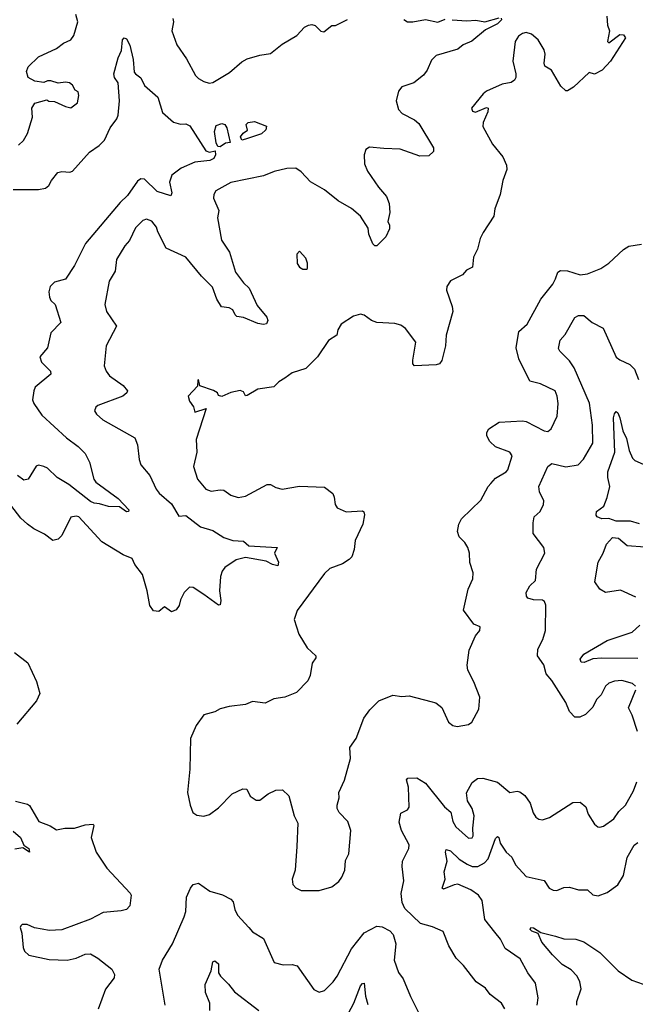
# Model space of a CAD drawing. Extents: x 2133489 to 2292442, y 756223 to 916462.
# Tile 263 of 463: x 2201871 to 2205291, y 876269 to 881736. Entities that reach past the tile are written whole.
import ezdxf

# ---------------------------------------------------------------- set-up
doc = ezdxf.new("R2010")
doc.units = 0

msp = doc.modelspace()

# ---------------------------------------------------------------- linework, layer by layer
at = {"layer": '0CON20XD'}
for points in [[(2201865, 881040), (2201892.5, 881065), (2201915.5, 881105), (2201942, 881195), (2201938, 881245), (2201955, 881273.3), (2202021.7, 881291.7), (2202033.6, 881283.6), (2202065, 881282.5), (2202125, 881253.3), (2202155, 881247.5), (2202192.5, 881275), (2202200, 881315), (2202196.2, 881336.2), (2202180, 881345), (2202165, 881372.5), (2202147.5, 881385), (2202125, 881390), (2202085, 881383.3), (2202045, 881396), (2202025, 881396.2), (2202005, 881387.5), (2201955, 881393.8), (2201918, 881415), (2201908.6, 881448.6), (2201917.8, 881475), (2201975, 881530.5), (2202075, 881576.9), (2202115, 881605.7), (2202156.2, 881625), (2202171.7, 881648.3), (2202193.3, 881725), (2202183.8, 881765)], [(2205132.9, 881755), (2205137.5, 881705), (2205147.5, 881675), (2205137.5, 881615), (2205145, 881607.5), (2205205, 881653.3), (2205225, 881652.5), (2205236.7, 881635), (2205153.8, 881505), (2205106.7, 881455), (2205065, 881433.3), (2205035, 881442.5), (2204948.3, 881361.7), (2204915, 881341.2), (2204905, 881341.2), (2204877.7, 881367.7), (2204826.4, 881456.4), (2204788.5, 881478.5), (2204784.6, 881495), (2204790.5, 881545), (2204785, 881568.8), (2204752.5, 881625), (2204714.1, 881655.9), (2204685, 881664.4), (2204665, 881660), (2204642, 881645), (2204624.4, 881615), (2204610.8, 881505), (2204628, 881435), (2204628, 881415), (2204620.5, 881399.5), (2204602.3, 881387.7), (2204551.2, 881378.8), (2204465, 881339.2), (2204446.2, 881325), (2204382, 881245), (2204387.3, 881227.3), (2204402.6, 881222.6), (2204465, 881248.9), (2204474.3, 881244.3), (2204472, 881225), (2204445.4, 881165), (2204445, 881143.3), (2204497.5, 881045), (2204555.7, 880975), (2204575, 880927.5), (2204577.5, 880905), (2204555, 880842.5), (2204540.6, 880765), (2204511.2, 880685), (2204506.2, 880645), (2204445.8, 880555), (2204429.7, 880520.3), (2204415, 880462.5), (2204393.2, 880416.8), (2204387.1, 880362.9), (2204354.3, 880345.7), (2204330.5, 880319.5), (2204265, 880286.2), (2204244, 880255), (2204242.5, 880235), (2204273.3, 880143.3), (2204276.9, 880115), (2204240.6, 879985), (2204236.7, 879925), (2204215.7, 879844.3), (2204204.1, 879825.9), (2204185, 879820), (2204064.2, 879814.2), (2204056.2, 879826.2), (2204056, 879845), (2204072, 879945), (2204015, 880022), (2203989.1, 880039.1), (2203955, 880049.2), (2203854.5, 880054.5), (2203825, 880065.7), (2203785, 880095.6), (2203765, 880101.1), (2203725, 880089.2), (2203657.9, 880045), (2203637.8, 880015), (2203633.8, 879985), (2203586.7, 879955), (2203525.6, 879864.4), (2203460.3, 879799.7), (2203385, 879776), (2203344, 879745), (2203311.2, 879725), (2203282.7, 879697.3), (2203194.5, 879685.5), (2203135, 879650), (2203125, 879647.5), (2203115, 879670), (2203096.4, 879676.4), (2203043.3, 879666.7), (2202995, 879643.8), (2202975, 879650), (2202970, 879665), (2202947.7, 879677.7), (2202872.5, 879702.5), (2202865, 879737.5), (2202860, 879735), (2202858.3, 879701.7), (2202806.7, 879645), (2202815, 879617.5), (2202837, 879587), (2202845, 879557.5), (2202907.5, 879577.5), (2202850.9, 879405), (2202854.4, 879335), (2202836.2, 879255), (2202859.4, 879185), (2202905, 879129.2), (2202935, 879118.1), (2202985, 879126.7), (2203005, 879124.4), (2203045, 879095.6), (2203085, 879083.1), (2203125, 879091.4), (2203245.9, 879155.9), (2203265, 879156), (2203295, 879138), (2203329.2, 879129.2), (2203425, 879145.5), (2203565, 879140), (2203610, 879105), (2203618.8, 879085), (2203623.3, 879045), (2203635, 879026.7), (2203685, 879004.2), (2203775, 879010), (2203783.8, 879003.8), (2203787.5, 878987.5), (2203778.2, 878935), (2203734.5, 878845), (2203730, 878795), (2203715.6, 878754.4), (2203701.7, 878738.3), (2203664.5, 878715.5), (2203595, 878688.8), (2203565, 878662), (2203413.4, 878456.6), (2203396.2, 878405), (2203422.5, 878325), (2203468.7, 878248.7), (2203517.1, 878205), (2203516.3, 878193.7), (2203496.8, 878163.2), (2203484.3, 878095), (2203472.5, 878065), (2203409.4, 878000.6), (2203345, 877974.3), (2203282.5, 877965), (2203235, 877940.8), (2203165, 877950.8), (2203125, 877934.2), (2203035, 877923.3), (2202985, 877910), (2202955, 877892.5), (2202893.6, 877876.4), (2202851.7, 877818.3), (2202820, 877745), (2202816.2, 877575), (2202803.8, 877445), (2202818, 877375), (2202833.3, 877335), (2202855, 877318.8), (2202893.9, 877313.9), (2202925, 877323.8), (2202975, 877361.2), (2203051.2, 877438.8), (2203110, 877465), (2203133, 877463), (2203152.5, 877425), (2203185, 877403.3), (2203205, 877403.3), (2203251.9, 877438.1), (2203295, 877458.8), (2203330.7, 877460.7), (2203366.8, 877426.8), (2203395.6, 877315.6), (2203416, 877275), (2203411.4, 877145), (2203400.8, 877015), (2203384.2, 876965), (2203389.2, 876935), (2203405, 876916), (2203435, 876901.2), (2203535, 876901.2), (2203605, 876922.5), (2203645, 876952), (2203661.4, 876975), (2203677.5, 877015), (2203682.1, 877067.9), (2203700, 877105), (2203710.6, 877235), (2203694.2, 877285), (2203646, 877335), (2203635, 877357.5), (2203634.3, 877375), (2203646.9, 877415), (2203644.4, 877445), (2203676.3, 877513.7), (2203709.2, 877635), (2203705.6, 877695), (2203740.8, 877745), (2203782.6, 877857.4), (2203816.2, 877905), (2203865.9, 877954.1), (2203945, 877985.8), (2203995, 877978), (2204035, 877982), (2204155, 877951.2), (2204183.6, 877943.6), (2204216.4, 877916.4), (2204253.3, 877835), (2204278.3, 877818.3), (2204301.7, 877811.7), (2204365, 877823.8), (2204383.3, 877835), (2204421.2, 877908.8), (2204427.8, 877975), (2204395, 878060), (2204360, 878125), (2204357, 878153), (2204367.5, 878235), (2204404.1, 878315.9), (2204427.5, 878345), (2204430, 878365), (2204395, 878380), (2204337, 878457), (2204361.9, 878575), (2204388.3, 878631.7), (2204391.4, 878665), (2204372.1, 878722.1), (2204370, 878775), (2204360.6, 878805), (2204345, 878833.8), (2204312.5, 878865), (2204303.1, 878895), (2204311.4, 878935), (2204325.7, 878964.3), (2204432.3, 879067.7), (2204474, 879145), (2204489.1, 879160.9), (2204515, 879191.2), (2204573.3, 879225), (2204583, 879237), (2204607.1, 879315), (2204595, 879335.8), (2204515, 879364.2), (2204483.8, 879395), (2204466.4, 879426.4), (2204466.7, 879445), (2204476.7, 879465), (2204535, 879502), (2204665, 879508.1), (2204685, 879504.4), (2204785, 879453.1), (2204805, 879449.2), (2204824, 879465), (2204858, 879535), (2204862, 879605), (2204857.5, 879645), (2204845.8, 879675), (2204764.4, 879714.4), (2204705, 879728.8), (2204645, 879853.8), (2204629.5, 879915), (2204644.4, 880005), (2204690.8, 880045), (2204765.7, 880185), (2204832.2, 880267.8), (2204848, 880298), (2204861.4, 880335), (2204875, 880344.3), (2204915, 880340.8), (2204985, 880319.4), (2205025, 880325.7), (2205100, 880355), (2205145, 880384), (2205225, 880460.8), (2205255, 880478.6), (2205325, 880489.4)], [(2204273.9, 881736.1), (2204355, 881729.1), (2204405, 881732.7), (2204455, 881724.5), (2204535, 881746.9)], [(2204546.2, 881745), (2204547.5, 881735), (2204525, 881713.4), (2204459.8, 881680.2), (2204383.1, 881616.9), (2204335, 881595.8), (2204305, 881572), (2204185, 881536.5), (2204159.1, 881510.9), (2204135.7, 881455), (2204115, 881428), (2204061.2, 881385), (2203995, 881362.5), (2203975, 881340), (2203961.9, 881285), (2203976.6, 881236.6), (2203995.5, 881215.5), (2204065, 881180.6), (2204089.5, 881159.5), (2204170, 881025), (2204170, 881005), (2204145, 880980), (2204095, 880977.5), (2203985, 881016.9), (2203895, 881021.1), (2203815, 881027.5), (2203794.5, 881015.5), (2203784.5, 880985.5), (2203786.5, 880935), (2203803.6, 880895), (2203865.4, 880805.4), (2203909.2, 880755), (2203924, 880715), (2203928, 880665), (2203916.7, 880615), (2203926, 880595), (2203925.8, 880575), (2203905, 880530), (2203855, 880480), (2203845, 880480), (2203832.3, 880492.3), (2203810, 880545), (2203807.7, 880577.7), (2203765, 880646), (2203715, 880688.1), (2203640.5, 880730.5), (2203565, 880790.6), (2203486.4, 880836.4), (2203435, 880892), (2203405, 880911.2), (2203355, 880910), (2203285, 880892.9), (2203225, 880869.1), (2203045, 880831.8), (2202960, 880785), (2202949.2, 880765), (2202947.5, 880745), (2202977.2, 880677.2), (2202970.9, 880635), (2202992.8, 880512.8), (2203036.2, 880445), (2203070.9, 880335), (2203114.4, 880275), (2203145.4, 880245.4), (2203189.8, 880149.8), (2203244, 880084), (2203250, 880065), (2203241.9, 880048.1), (2203225, 880043.2), (2203195, 880049.2), (2203115, 880082.9), (2203078.3, 880088.3), (2203067.7, 880097.7), (2203055, 880126), (2203035, 880136), (2202992.2, 880142.2), (2202966.9, 880185), (2202941.6, 880251.6), (2202881.6, 880311.6), (2202795, 880417.3), (2202685, 880467.5), (2202638.5, 880558.5)], [(2202722.4, 881742.4), (2202725.5, 881724.5), (2202716, 881675), (2202745, 881596.2), (2202797.9, 881517.9), (2202847, 881427), (2202865, 881408.8), (2202895, 881392), (2202924.3, 881384.3), (2202945, 881387.5), (2203036.4, 881443.6), (2203105, 881502.5), (2203135, 881519.4), (2203205, 881539.2), (2203265, 881547.5), (2203330.2, 881599.8), (2203411.3, 881648.7), (2203453.3, 881695), (2203475, 881706.2), (2203495, 881710), (2203513.6, 881703.6), (2203545, 881672.5), (2203561.7, 881668.3), (2203605, 881703.3), (2203625, 881704), (2203693, 881737)], [(2204006.2, 881736.2), (2204025, 881723.3), (2204055, 881723.3), (2204125, 881737.5), (2204195, 881722), (2204235, 881738.8)], [(2201835, 880792.5), (2201917.6, 880792.4), (2201975, 880793.3), (2202015, 880800.8), (2202034, 880815), (2202047.1, 880842.9), (2202082.9, 880887.1), (2202106.2, 880893.8), (2202150.5, 880889.5), (2202164.6, 880895.4), (2202258.8, 881001.2), (2202313, 881037), (2202342.5, 881067.5), (2202374, 881136), (2202411.1, 881185), (2202419.1, 881205), (2202425.3, 881285), (2202417.8, 881385), (2202398.1, 881415), (2202394, 881435), (2202417.5, 881525), (2202436.9, 881565), (2202442.5, 881625), (2202452.5, 881635), (2202465, 881630), (2202483.5, 881595), (2202502.5, 881515), (2202508, 881445), (2202514, 881435), (2202544, 881414), (2202565, 881370), (2202638.8, 881305), (2202665, 881221.2), (2202725, 881166.9), (2202763.8, 881156.2), (2202795, 881157.1), (2202816, 881146), (2202905, 881008), (2202925, 881001.2), (2202957.5, 881007.5), (2202959.2, 880985), (2202949.4, 880965), (2202927.5, 880955), (2202844.6, 880945.4), (2202767.6, 880912.4), (2202717.1, 880872.9), (2202704.1, 880834.1), (2202716.2, 880773.8), (2202711.7, 880758.3), (2202635, 880782.9), (2202565, 880850), (2202545, 880852.9), (2202525, 880840), (2202470.8, 880759.2), (2202428.8, 880721.2), (2202237.1, 880492.9), (2202175, 880370.8), (2202125, 880295.8), (2202065, 880278.6), (2202041.4, 880255), (2202034, 880225), (2202036, 880195), (2202045, 880176.7), (2202068, 880155), (2202100, 880055), (2202045, 879996.7), (2202025.6, 879914.4), (2201984, 879865), (2201992, 879835), (2202042.9, 879785), (2202045, 879767.5), (2201957.5, 879695), (2201949.2, 879675), (2201943.1, 879625), (2201950, 879605), (2201995, 879539.5), (2202131.9, 879415), (2202196.8, 879366.8), (2202235, 879327.5), (2202259.5, 879279.5), (2202283.1, 879185), (2202295, 879167.5), (2202418.1, 879078.1), (2202477.1, 879015), (2202476.2, 879005), (2202465, 879004.5), (2202425, 879030.6), (2202365, 879033.8), (2202315, 879047.3), (2202285, 879051.1), (2202265, 879061.8), (2202145, 879156.3), (2202080, 879195), (2202025, 879245.4), (2202005, 879256.2), (2201975, 879261.9), (2201962.8, 879257.2), (2201918, 879185), (2201895, 879178.6), (2201858.9, 879205)], [(2202985, 881030), (2202971.7, 881031.7), (2202963, 881053), (2202953.3, 881115), (2202962.3, 881147.7), (2202995, 881158.8), (2203010, 881155), (2203022.5, 881135), (2203040, 881055), (2203015, 881050), (2202985, 881030)], [(2203105, 881067.5), (2203097.5, 881085), (2203113.6, 881106.4), (2203137, 881123), (2203130, 881155), (2203140, 881165), (2203175, 881171.2), (2203242.5, 881145), (2203238.8, 881125), (2203215, 881102.5), (2203125, 881072), (2203105, 881067.5)], [(2202638.5, 880558.5), (2202631.1, 880585), (2202605, 880617.5), (2202575, 880628.6), (2202555, 880620.8), (2202515, 880580.8), (2202480.4, 880509.6), (2202455, 880480), (2202408.9, 880405), (2202401.1, 880338.9), (2202368.1, 880285), (2202343.3, 880155), (2202353.1, 880115), (2202409.5, 880035), (2202352.2, 879925), (2202340.6, 879815), (2202351.5, 879785), (2202369.3, 879759.3), (2202446.5, 879705), (2202469.4, 879675), (2202466.4, 879663.6), (2202445, 879645.6), (2202305.9, 879594.1), (2202293.3, 879585), (2202286.7, 879565), (2202298.8, 879545), (2202333.8, 879515), (2202510.8, 879415), (2202526.4, 879376.4), (2202535.6, 879295), (2202544.5, 879264.5), (2202594.3, 879205), (2202629.1, 879129.1), (2202646.8, 879106.8), (2202715, 879048), (2202755, 878978.8), (2202795, 878982.9), (2202875, 878920), (2202945, 878899.2), (2203005, 878860.8), (2203055.9, 878844.1), (2203115, 878840), (2203145, 878814.3), (2203302.5, 878805), (2203287.5, 878775), (2203308.2, 878725), (2203305.4, 878704.6), (2203275, 878711.8), (2203240.1, 878730.1), (2203125, 878749.2), (2203073, 878737), (2203010, 878695), (2202995.5, 878675), (2202986.3, 878643.7), (2202980.6, 878565), (2202988.8, 878511.2), (2202985, 878487.5), (2202975, 878486.2), (2202893.8, 878545), (2202835, 878584.2), (2202815, 878585.7), (2202785.6, 878555), (2202764.4, 878515), (2202756.7, 878483.3), (2202740.8, 878459.2), (2202715, 878448), (2202675, 878476.2), (2202645, 878450), (2202615, 878454.4), (2202593.7, 878483.7), (2202578.9, 878565), (2202552.7, 878655), (2202510.6, 878710.6), (2202495.6, 878745), (2202445.6, 878765.6), (2202328, 878838), (2202200, 878975), (2202185, 878980), (2202155, 878973.8), (2202105, 878872), (2202085, 878851.2), (2202055, 878843.8), (2202009.7, 878879.7), (2201949.3, 878909.3), (2201914.8, 878934.8), (2201878.3, 878968.2), (2201785, 879089.4)], [(2203465, 880350), (2203470, 880355), (2203470, 880385), (2203461.7, 880411.7), (2203425, 880450), (2203410, 880435), (2203413, 880383), (2203425, 880362.5), (2203445, 880350), (2203465, 880350)], [(2205292.5, 878035), (2205275, 878050), (2205216.6, 878066.6), (2205175, 878064.4), (2205145, 878052.5), (2205126, 878035), (2205101.9, 877988.1), (2205075, 877961.2), (2205055, 877920), (2205015, 877878.8), (2204983.3, 877863.3), (2204955, 877863.8), (2204925.8, 877895), (2204905.4, 877945.4), (2204827.8, 878067.8), (2204796.7, 878105), (2204782.9, 878155), (2204748.5, 878205), (2204749.3, 878240.7), (2204776.9, 878295), (2204791.9, 878345), (2204794.4, 878485), (2204787.1, 878505), (2204775, 878513.1), (2204725.4, 878515.4), (2204693.8, 878525), (2204686, 878535), (2204685.8, 878555), (2204705, 878592), (2204737.2, 878622.8), (2204741.9, 878685), (2204788, 878775), (2204783.8, 878805), (2204724.1, 878884.1), (2204723, 878943), (2204728.6, 878975), (2204762.5, 879005), (2204781.1, 879045), (2204782.2, 879065), (2204759.2, 879115), (2204755.4, 879145), (2204805, 879256.2), (2204827.7, 879272.3), (2204905, 879254.4), (2204974.5, 879265.5), (2205003.6, 879296.4), (2205055.4, 879385), (2205053.3, 879485), (2205036.6, 879606.6), (2204952.3, 879802.3), (2204925, 879842.2), (2204871.4, 879895), (2204865, 879910), (2204873.6, 879956.4), (2204900.9, 879989.1), (2204955, 880082.5), (2204975, 880094.2), (2205005, 880093.8), (2205051.2, 880055), (2205112.5, 880022.5), (2205185, 879862), (2205205, 879846.9), (2205261.7, 879821.7), (2205286, 879796), (2205308.3, 879738.3)], [(2205315, 878936.2), (2205265, 878951.5), (2205185, 878951.4), (2205145, 878965.8), (2205105, 878964.2), (2205080, 878975), (2205073.3, 878985), (2205076.2, 879005), (2205115.7, 879034.3), (2205135, 879082.5), (2205149.4, 879145), (2205138.7, 879195), (2205139.4, 879225), (2205177.4, 879335), (2205170.6, 879525), (2205175, 879547.5), (2205185, 879560), (2205195, 879552.5), (2205205.9, 879525), (2205222.8, 879452.8), (2205241.7, 879411.7), (2205256.7, 879345), (2205275, 879301.2), (2205288.8, 879288.8), (2205335, 879269.2)], [(2205295, 878529.2), (2205209.1, 878569.1), (2205125, 878556.5), (2205094.4, 878575), (2205065.6, 878615), (2205084.4, 878725), (2205113.3, 878775), (2205130.8, 878825), (2205165, 878862), (2205197.7, 878857.7), (2205245.9, 878815.9), (2205345, 878809.2)], [(2205305, 878190), (2205105, 878190.9), (2205055, 878186.6), (2205007.1, 878167.1), (2204989.7, 878169.7), (2204985.6, 878185.6), (2205005, 878213.9), (2205135, 878289.1), (2205274.2, 878335), (2205315.9, 878374.1)], [(2201843, 878223), (2201916.7, 878165), (2201965, 878062.5), (2201982.5, 877995), (2201963.8, 877955), (2201856.2, 877825)], [(2205303.3, 877785), (2205273.8, 877875), (2205253.8, 877915), (2205294.2, 878015)], [(2204565.9, 876244.1), (2204548.8, 876275), (2204485, 876323.8), (2204459.1, 876359.1), (2204408, 876395), (2204337.5, 876485), (2204295.5, 876525.5), (2204255, 876593.3), (2204223.9, 876673.9), (2204165, 876700), (2204097.2, 876717.2), (2204011.1, 876801.1), (2203995.5, 876835), (2203990, 876885), (2204004.5, 876955), (2203995.3, 877035), (2203998.5, 877065), (2204032.5, 877135), (2204034.5, 877155), (2203991.5, 877235), (2203979.7, 877280.3), (2203989.5, 877330.5), (2204025, 877348.8), (2204035.5, 877364.5), (2204031.9, 877475), (2204020.8, 877515), (2204027.5, 877525), (2204077, 877527), (2204125, 877497.1), (2204231.8, 877365), (2204265.7, 877335.7), (2204278.2, 877285), (2204295, 877254.4), (2204365, 877192.7), (2204385, 877194.5), (2204390.9, 877205), (2204388, 877248), (2204396.8, 877315), (2204385, 877356.2), (2204358.7, 877398.7), (2204353, 877443), (2204385, 877500.8), (2204415, 877522.9), (2204445, 877525.6), (2204525, 877503.3), (2204595, 877446), (2204635, 877452.5), (2204649.1, 877449.1), (2204678.3, 877428.3), (2204707, 877387), (2204723.4, 877333.4), (2204738.3, 877308.3), (2204755, 877297.5), (2204775, 877294.2), (2204815, 877307.1), (2204945, 877390), (2204985, 877392), (2205015.8, 877365.8), (2205030, 877325), (2205065, 877270), (2205082.5, 877255), (2205095, 877253.3), (2205115, 877258), (2205171.3, 877298.7), (2205200.6, 877339.4), (2205237.5, 877375), (2205281.4, 877455), (2205299.2, 877505)], [(2201847.9, 877397.9), (2201915, 877381.2), (2201925, 877373.3), (2201978, 877285), (2202040.6, 877260.6), (2202075, 877238.8), (2202122.7, 877247.3), (2202175, 877247.1), (2202235, 877265.8), (2202279.3, 877269.3), (2202282.5, 877262.5), (2202267.5, 877195), (2202295.7, 877115), (2202354.5, 877024.5), (2202485, 876886.7), (2202490, 876875), (2202483.9, 876816.1), (2202463.9, 876796.1), (2202435, 876788), (2202335, 876780), (2202265, 876742), (2202105, 876682.5), (2202035, 876680), (2201996.2, 876686.2), (2201953.6, 876693.6), (2201913, 876713), (2201885, 876712.5), (2201877.5, 876705), (2201873.3, 876695), (2201883.3, 876665), (2201890, 876585), (2201897.5, 876565), (2201922.7, 876542.7), (2202035, 876518), (2202135, 876514), (2202185, 876526.2), (2202235, 876548), (2202265, 876548.8), (2202305.8, 876525.8), (2202383.3, 876465), (2202398, 876435), (2202396.1, 876416.1), (2202347.3, 876352.7), (2202306.6, 876243.4)], [(2201835, 877230.7), (2201875.9, 877195), (2201895, 877153.3), (2201921.9, 877135), (2201925.7, 877115), (2201888.3, 877138.3), (2201845, 877131.1)], [(2204510.3, 876670.3), (2204455, 876741.2), (2204440.5, 876845), (2204420, 876875), (2204376.7, 876905), (2204305, 876935.8), (2204285, 876933.6), (2204225, 876909.2), (2204218, 876915), (2204234.4, 876965), (2204230, 877005), (2204246.2, 877065), (2204236.5, 877115), (2204241.1, 877128.9), (2204265, 877122.1), (2204313.5, 877075), (2204356.7, 877046.7), (2204385, 877035.3), (2204415.9, 877034.1), (2204452.9, 877055), (2204473.3, 877076.7), (2204515, 877190), (2204525, 877202), (2204533.8, 877195), (2204541.1, 877165), (2204573.1, 877115), (2204605.5, 877085.5), (2204625, 877043.3), (2204685, 876978.8), (2204785, 876957.5), (2204813.3, 876915), (2204835, 876903.8), (2204855, 876902), (2204895, 876917.5), (2204925, 876920), (2204975, 876904.4), (2205005, 876905.8), (2205025, 876905.8), (2205055, 876877.5), (2205085, 876872.5), (2205135, 876891.1), (2205195, 876933.3), (2205225.3, 876984.7), (2205246.9, 877085), (2205285, 877153.1), (2205305, 877168)], [(2202680, 876265), (2202645.6, 876465), (2202665, 876513.8), (2202720.8, 876605), (2202785.6, 876755), (2202794.3, 876785), (2202797.5, 876865), (2202820, 876915), (2202835, 876934), (2202865, 876942), (2202928.3, 876898.3), (2202997.1, 876877.1), (2203045, 876853.3), (2203057.7, 876837.7), (2203066, 876795), (2203082, 876765), (2203144.3, 876695), (2203165, 876672.5), (2203225, 876634), (2203285, 876501.2), (2203335, 876488.8), (2203385, 876491.4), (2203413.6, 876483.6), (2203505, 876351.2), (2203535, 876336.2), (2203565, 876346), (2203612.9, 876395), (2203635, 876426), (2203715, 876577.1), (2203785, 876666.2), (2203855, 876703.8), (2203885, 876698.8), (2203928.3, 876678.3), (2203946.8, 876656.8), (2203960.6, 876605), (2203952.5, 876515), (2203976, 876446), (2204001.7, 876411.7), (2204042.1, 876312.1), (2204085, 876227.5)], [(2204745.6, 876265), (2204751.1, 876305), (2204736.7, 876386.7), (2204694.3, 876444.3), (2204652, 876522), (2204568.5, 876578.5), (2204541.5, 876631.5), (2204510.3, 876670.3)], [(2204967.1, 876265), (2204966.9, 876285), (2204990, 876355), (2204982.5, 876395), (2204968.5, 876425), (2204935, 876461.5), (2204885, 876490.9), (2204830.6, 876545), (2204772.1, 876615), (2204752, 876662), (2204716.7, 876675), (2204708, 876685), (2204710, 876695), (2204725, 876694), (2204767.3, 876667.3), (2204847, 876647), (2204895, 876633.3), (2204960.9, 876630.9), (2205005, 876615.6), (2205095, 876556.9), (2205196.2, 876455), (2205272.6, 876402.6), (2205335, 876381.4)], [(2202928.4, 876235), (2202926.9, 876275), (2202902.7, 876335), (2202900.9, 876379.1), (2202934.5, 876455), (2202944.6, 876505.4), (2202955, 876510), (2202976.2, 876495), (2202975.8, 876445), (2202986.2, 876425), (2203032.1, 876382.1), (2203065, 876338.8), (2203200, 876235)], [(2203668.4, 876165), (2203727.5, 876275), (2203765, 876372.9), (2203775, 876385.6), (2203785, 876386), (2203791.6, 876315), (2203805, 876269.2)]]:
    msp.add_lwpolyline(points, dxfattribs=at)

doc.saveas('drawing.dxf')
